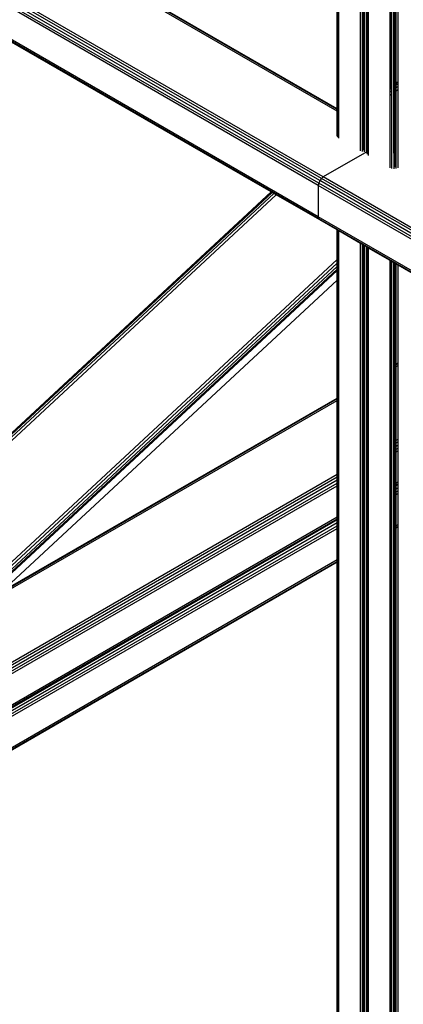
# Model space of a CAD drawing. Header units: millimetres. Extents: x 10 to 1250, y -62 to 528.
# Tile 525 of 656: x 598.496 to 598.937, y 508.25 to 509.381. Entities that reach past the tile are written whole.
import ezdxf

# ---------------------------------------------------------------- set-up
doc = ezdxf.new("R2010")
doc.units = ezdxf.units.MM
doc.header["$LTSCALE"] = 0.05

msp = doc.modelspace()

# ---------------------------------------------------------------- linework, layer by layer
at = {"color": 8}
for p, q in [((598.8876, 509.2304), (598.8876, 510.6615)), ((598.9273, 509.3076), (598.9273, 510.1339)), ((598.9283, 509.3084), (598.9283, 510.1357)), ((598.9285, 509.3086), (598.9285, 510.136)), ((598.9306, 509.3101), (598.9306, 510.1397)), ((598.9215, 509.3033), (598.9215, 510.1238)), ((598.9218, 509.3035), (598.9218, 510.1243)), ((598.923, 509.3044), (598.923, 510.1265)), ((598.9236, 509.3049), (598.9236, 510.1275)), ((598.926, 509.3067), (598.926, 510.1317)), ((598.9263, 509.3069), (598.9263, 510.1322)), ((598.8952, 509.2835), (598.8952, 510.0777)), ((598.8966, 509.2846), (598.8966, 510.0801)), ((598.8897, 509.2794), (598.8897, 510.0679)), ((598.8898, 509.2795), (598.8898, 510.0683)), ((598.8909, 509.2803), (598.8909, 510.0701)), ((598.8921, 509.2812), (598.8921, 510.0722)), ((598.8945, 509.283), (598.8945, 510.0765)), ((598.8947, 509.2832), (598.8948, 510.0769)), ((598.8627, 509.2777), (598.8627, 510.0206)), ((598.8608, 509.2788), (598.8608, 510.0174)), ((598.8613, 509.2785), (598.8613, 510.0182)), ((598.8391, 509.1906), (597.7334, 509.8289)), ((598.8395, 509.1934), (597.7339, 509.8317)), ((598.8407, 509.1962), (597.7351, 509.8345)), ((598.8426, 509.1987), (597.7369, 509.837)), ((598.8448, 509.2004), (597.7391, 509.8388)), ((598.8391, 509.1547), (597.7334, 509.7931)), ((598.8395, 509.1525), (597.7339, 509.7908)), ((598.8608, 509.276), (597.9908, 509.7783)), ((598.8608, 509.278), (597.993, 509.7791)), ((598.8608, 509.2788), (598.5439, 509.4617)), ((598.7848, 509.1833), (598.4842, 509.3569)), ((598.9273, 509.3076), (598.9283, 509.3084)), ((598.9283, 509.3084), (598.9285, 509.3086)), ((598.9283, 509.308), (598.9283, 509.3084)), ((598.9283, 509.308), (598.9285, 509.3082)), ((598.9285, 509.3086), (598.9306, 509.3101)), ((598.9285, 509.3082), (598.9306, 509.3097)), ((598.9285, 509.3082), (598.9285, 509.3086)), ((598.9285, 509.3063), (598.9285, 509.3082)), ((598.9306, 509.3097), (598.9306, 509.3101)), ((598.9306, 509.3079), (598.9306, 509.3097)), ((598.9215, 509.3029), (598.9236, 509.3045)), ((598.9215, 509.3033), (598.9218, 509.3035)), ((598.9215, 509.3029), (598.9215, 509.3033)), ((598.9215, 509.3011), (598.9215, 509.3029)), ((598.9215, 509.3011), (598.9236, 509.3027)), ((598.9215, 509.2981), (598.9215, 509.3011)), ((598.9215, 509.2981), (598.9236, 509.2996)), ((598.9215, 509.2943), (598.9215, 509.2981)), ((598.9218, 509.3035), (598.923, 509.3044)), ((598.923, 509.3044), (598.9236, 509.3049)), ((598.9236, 509.3045), (598.9236, 509.3049)), ((598.9236, 509.3027), (598.9236, 509.3045)), ((598.9236, 509.2996), (598.9236, 509.3027)), ((598.9236, 509.2959), (598.9236, 509.2996)), ((598.926, 509.3063), (598.9273, 509.3073)), ((598.926, 509.3067), (598.9263, 509.3069)), ((598.926, 509.3063), (598.926, 509.3067)), ((598.926, 509.3045), (598.926, 509.3063)), ((598.926, 509.3045), (598.9273, 509.3054)), ((598.926, 509.3015), (598.926, 509.3045)), ((598.926, 509.3015), (598.9273, 509.3024)), ((598.926, 509.2977), (598.926, 509.3015)), ((598.926, 509.2977), (598.9273, 509.2986)), ((598.926, 509.2276), (598.926, 509.2977)), ((598.9263, 509.3069), (598.9273, 509.3076)), ((598.9273, 509.3073), (598.9283, 509.308)), ((598.9273, 509.3073), (598.9273, 509.3076)), ((598.9273, 509.3054), (598.9273, 509.3073)), ((598.9273, 509.3054), (598.9283, 509.3062)), ((598.9273, 509.3024), (598.9273, 509.3054)), ((598.9273, 509.3024), (598.9283, 509.3031)), ((598.9273, 509.2986), (598.9273, 509.3024)), ((598.9273, 509.2986), (598.9283, 509.2994)), ((598.9273, 509.2269), (598.9273, 509.2986)), ((598.9283, 509.3062), (598.9283, 509.308)), ((598.9283, 509.3062), (598.9285, 509.3063)), ((598.9283, 509.3031), (598.9283, 509.3062)), ((598.9283, 509.3031), (598.9285, 509.3033)), ((598.9283, 509.2994), (598.9283, 509.3031)), ((598.9283, 509.2994), (598.9285, 509.2995)), ((598.9283, 509.2263), (598.9283, 509.2994)), ((598.9285, 509.3063), (598.9306, 509.3079)), ((598.9285, 509.3033), (598.9285, 509.3063)), ((598.9285, 509.3033), (598.9306, 509.3048)), ((598.9285, 509.2995), (598.9285, 509.3033)), ((598.9285, 509.2995), (598.9306, 509.3011)), ((598.9285, 509.2261), (598.9285, 509.2995)), ((598.9306, 509.3048), (598.9306, 509.3079)), ((598.9306, 509.3011), (598.9306, 509.3048)), ((598.9306, 509.225), (598.9306, 509.3011)), ((598.9215, 509.2943), (598.9236, 509.2959)), ((598.9215, 509.2302), (598.9215, 509.2943)), ((598.9236, 509.229), (598.9236, 509.2959)), ((598.8613, 509.2785), (598.8608, 509.2788)), ((598.8608, 509.278), (598.8608, 509.2788)), ((598.8613, 509.2778), (598.8608, 509.278)), ((598.8608, 509.276), (598.8608, 509.278)), ((598.8608, 509.2474), (598.8608, 509.276)), ((598.8613, 509.2758), (598.8608, 509.276)), ((598.8627, 509.2777), (598.8613, 509.2785)), ((598.8613, 509.2778), (598.8613, 509.2785)), ((598.8627, 509.277), (598.8613, 509.2778)), ((598.8613, 509.2758), (598.8613, 509.2778)), ((598.8627, 509.275), (598.8613, 509.2758)), ((598.8613, 509.2758), (598.8613, 509.246)), ((598.8627, 509.277), (598.8627, 509.2777)), ((598.8627, 509.275), (598.8627, 509.277)), ((598.8627, 509.2448), (598.8627, 509.275)), ((598.8897, 509.2794), (598.8898, 509.2795)), ((598.8897, 509.279), (598.8897, 509.2794)), ((598.8897, 509.279), (598.8898, 509.2791)), ((598.8897, 509.2771), (598.8897, 509.279)), ((598.8897, 509.2771), (598.8898, 509.2773)), ((598.8897, 509.2741), (598.8897, 509.2771)), ((598.8898, 509.2795), (598.8909, 509.2803)), ((598.8898, 509.2791), (598.8909, 509.2799)), ((598.8898, 509.2791), (598.8898, 509.2795)), ((598.8898, 509.2773), (598.8898, 509.2791)), ((598.8898, 509.2773), (598.8909, 509.278)), ((598.8898, 509.2742), (598.8898, 509.2773)), ((598.8898, 509.2742), (598.8909, 509.275)), ((598.8909, 509.2803), (598.8921, 509.2812)), ((598.8909, 509.2799), (598.8921, 509.2808)), ((598.8909, 509.2799), (598.8909, 509.2803)), ((598.8909, 509.278), (598.8909, 509.2799)), ((598.8909, 509.278), (598.8921, 509.279)), ((598.8909, 509.275), (598.8909, 509.278)), ((598.8909, 509.275), (598.8921, 509.2759)), ((598.8909, 509.2713), (598.8909, 509.275)), ((598.8921, 509.2808), (598.8921, 509.2812)), ((598.8921, 509.279), (598.8921, 509.2808)), ((598.8921, 509.2759), (598.8921, 509.279)), ((598.8921, 509.2722), (598.8921, 509.2759)), ((598.8945, 509.283), (598.8947, 509.2832)), ((598.8945, 509.2827), (598.8945, 509.283)), ((598.8945, 509.2827), (598.8947, 509.2828)), ((598.8945, 509.2808), (598.8945, 509.2827)), ((598.8945, 509.2808), (598.8947, 509.281)), ((598.8945, 509.2778), (598.8945, 509.2808)), ((598.8945, 509.2778), (598.8947, 509.2779)), ((598.8945, 509.274), (598.8945, 509.2778)), ((598.8947, 509.2832), (598.8952, 509.2835)), ((598.8947, 509.2828), (598.8952, 509.2832)), ((598.8947, 509.2828), (598.8947, 509.2832)), ((598.8947, 509.281), (598.8947, 509.2828)), ((598.8947, 509.281), (598.8952, 509.2813)), ((598.8947, 509.2779), (598.8947, 509.281)), ((598.8947, 509.2779), (598.8952, 509.2783)), ((598.8947, 509.2742), (598.8947, 509.2779)), ((598.8947, 509.2742), (598.8952, 509.2745)), ((598.8952, 509.2835), (598.8966, 509.2846)), ((598.8952, 509.2832), (598.8966, 509.2842)), ((598.8952, 509.2832), (598.8952, 509.2835)), ((598.8952, 509.2813), (598.8952, 509.2832)), ((598.8952, 509.2813), (598.8966, 509.2824)), ((598.8952, 509.2783), (598.8952, 509.2813)), ((598.8952, 509.2783), (598.8966, 509.2793)), ((598.8952, 509.2745), (598.8952, 509.2783)), ((598.8952, 509.2745), (598.8966, 509.2756)), ((598.8952, 509.2454), (598.8952, 509.2745)), ((598.8966, 509.2842), (598.8966, 509.2846)), ((598.8966, 509.2824), (598.8966, 509.2842)), ((598.8966, 509.2793), (598.8966, 509.2824)), ((598.8966, 509.2756), (598.8966, 509.2793)), ((598.8966, 509.2445), (598.8966, 509.2756)), ((598.8897, 509.2741), (598.8898, 509.2742)), ((598.8897, 509.2703), (598.8897, 509.2741)), ((598.8897, 509.2703), (598.8898, 509.2705)), ((598.8897, 509.2505), (598.8897, 509.2703)), ((598.8898, 509.2705), (598.8898, 509.2742)), ((598.8898, 509.2705), (598.8909, 509.2713)), ((598.8898, 509.2502), (598.8898, 509.2705)), ((598.8909, 509.2713), (598.8921, 509.2722)), ((598.8909, 509.2485), (598.8909, 509.2713)), ((598.8921, 509.2472), (598.8921, 509.2722)), ((598.8945, 509.274), (598.8947, 509.2742)), ((598.8945, 509.2457), (598.8945, 509.274)), ((598.8947, 509.2456), (598.8947, 509.2742)), ((598.8898, 509.2502), (598.8897, 509.2505)), ((598.8897, 509.2296), (598.8897, 509.2505)), ((598.8898, 509.2317), (598.8898, 509.2502)), ((598.8909, 509.2485), (598.8898, 509.2502)), ((598.8909, 509.2313), (598.8909, 509.2485)), ((598.8916, 509.2475), (598.8909, 509.2485)), ((598.8921, 509.2293), (598.8921, 509.2472)), ((598.8945, 509.2296), (598.8945, 509.2457)), ((598.8947, 509.2293), (598.8947, 509.2456)), ((598.8952, 509.2296), (598.8952, 509.2454)), ((598.8966, 509.2304), (598.8966, 509.2445)), ((598.8947, 509.2293), (598.8448, 509.2004)), ((598.8952, 509.2296), (598.8947, 509.2293)), ((598.8947, 509.2278), (598.8947, 509.2293)), ((598.8966, 509.2304), (598.8952, 509.2296)), ((598.8952, 509.2296), (598.8952, 509.2264)), ((598.8966, 509.2252), (598.8966, 509.2304)), ((598.9215, 509.2108), (598.9215, 509.2302)), ((598.9236, 509.21), (598.9236, 509.229)), ((598.926, 509.2276), (598.926, 509.2097)), ((598.9273, 509.2117), (598.9273, 509.2269)), ((598.9283, 509.2121), (598.9283, 509.2263)), ((598.9285, 509.21), (598.9285, 509.2261)), ((598.9306, 509.2108), (598.9306, 509.225)), ((598.8407, 509.1962), (598.8395, 509.1934)), ((598.8426, 509.1987), (598.8407, 509.1962)), ((599.9464, 508.5579), (598.8407, 509.1962)), ((598.8448, 509.2004), (598.8426, 509.1987)), ((599.9482, 508.5604), (598.8426, 509.1987)), ((599.9504, 508.5621), (598.8448, 509.2004)), ((598.8395, 509.1934), (598.8391, 509.1906)), ((598.8391, 509.1906), (598.8391, 509.1547)), ((599.9447, 508.5523), (598.8391, 509.1906)), ((599.9451, 508.555), (598.8395, 509.1934)), ((597.9814, 508.4281), (598.7906, 509.18)), ((597.9819, 508.4325), (598.788, 509.1815)), ((597.9831, 508.4367), (598.786, 509.1827)), ((598.0533, 508.5037), (598.7848, 509.1833)), ((598.0533, 508.5037), (598.7848, 509.1833)), ((598.7848, 509.1833), (598.7848, 509.1833)), ((598.786, 509.1827), (598.7848, 509.1833)), ((598.788, 509.1815), (598.786, 509.1827)), ((598.7906, 509.18), (598.788, 509.1815)), ((598.8407, 509.1511), (598.7906, 509.18)), ((598.8391, 509.1547), (598.8395, 509.1525)), ((599.9447, 508.5164), (598.8391, 509.1547)), ((598.8395, 509.1525), (598.8407, 509.1511)), ((599.9451, 508.5141), (598.8395, 509.1525)), ((598.8608, 509.1395), (598.8407, 509.1511)), ((598.8613, 509.1392), (598.8608, 509.1395)), ((598.8608, 509.1057), (598.8608, 509.1395)), ((598.8627, 509.1384), (598.8613, 509.1392)), ((598.8613, 509.1061), (598.8613, 509.1392)), ((598.8876, 509.124), (598.8627, 509.1384)), ((598.8627, 509.1074), (598.8627, 509.1384)), ((598.8876, 507.5964), (598.8876, 509.124)), ((598.8897, 509.1228), (598.8876, 509.124)), ((598.8898, 509.1227), (598.8897, 509.1228)), ((598.8897, 509.1213), (598.8897, 509.1228)), ((598.8897, 509.1213), (598.8898, 509.1215)), ((598.8897, 509.1197), (598.8897, 509.1213)), ((598.8897, 509.1197), (598.8898, 509.1199)), ((598.8897, 509.1088), (598.8897, 509.1197)), ((598.8907, 509.1222), (598.8898, 509.1227)), ((598.8898, 509.1215), (598.8898, 509.1227)), ((598.8898, 509.1215), (598.8907, 509.1222)), ((598.8898, 509.1199), (598.8898, 509.1215)), ((598.8898, 509.1199), (598.8909, 509.1208)), ((598.8898, 509.109), (598.8898, 509.1199)), ((598.8909, 509.1221), (598.8907, 509.1222)), ((598.8917, 509.1216), (598.8909, 509.1221)), ((598.8909, 509.1208), (598.8909, 509.1221)), ((598.8909, 509.1208), (598.8917, 509.1216)), ((598.8909, 509.1099), (598.8909, 509.1208)), ((598.8921, 509.1214), (598.8917, 509.1216)), ((598.8945, 509.12), (598.8921, 509.1214)), ((598.8921, 509.1111), (598.8921, 509.1214)), ((598.8947, 509.1199), (598.8945, 509.12)), ((598.8945, 509.1133), (598.8945, 509.12)), ((598.8952, 509.1196), (598.8947, 509.1199)), ((598.8947, 509.1135), (598.8947, 509.1199)), ((598.8966, 509.1188), (598.8952, 509.1196)), ((598.8952, 509.114), (598.8952, 509.1196)), ((598.8966, 509.1153), (598.8966, 509.1188)), ((598.9215, 509.1044), (598.8966, 509.1188)), ((597.9814, 508.2886), (598.8608, 509.1057)), ((598.8608, 509.1057), (598.8613, 509.1061)), ((598.8608, 509.1014), (598.8608, 509.1057)), ((598.8613, 509.1061), (598.8627, 509.1074)), ((598.8613, 509.1019), (598.8613, 509.1061)), ((598.8627, 509.1031), (598.8627, 509.1074)), ((598.8897, 509.1088), (598.8898, 509.109)), ((598.8897, 508.9632), (598.8897, 509.1088)), ((598.8898, 509.109), (598.8909, 509.1099)), ((598.8898, 508.9633), (598.8898, 509.109)), ((598.8909, 509.1099), (598.8921, 509.1111)), ((598.8909, 508.9639), (598.8909, 509.1099)), ((598.8921, 508.9646), (598.8921, 509.1111)), ((598.8945, 509.1133), (598.8947, 509.1135)), ((598.8945, 508.966), (598.8945, 509.1133)), ((598.8947, 509.1135), (598.8952, 509.114)), ((598.8947, 508.9661), (598.8947, 509.1135)), ((598.8952, 509.114), (598.8966, 509.1153)), ((598.8952, 508.9664), (598.8952, 509.114)), ((598.8966, 508.9672), (598.8966, 509.1153)), ((597.9819, 508.2847), (598.8608, 509.1014)), ((597.9831, 508.2819), (598.8608, 509.0975)), ((597.9849, 508.2807), (598.8608, 509.0945)), ((598.8608, 509.1014), (598.8613, 509.1019)), ((598.8608, 509.0975), (598.8608, 509.1014)), ((598.8608, 509.0975), (598.8613, 509.0979)), ((598.8608, 509.0945), (598.8608, 509.0975)), ((598.8608, 509.0945), (598.8613, 509.0949)), ((598.8608, 509.0929), (598.8608, 509.0945)), ((598.8608, 509.0929), (598.8613, 509.0933)), ((598.8613, 509.1019), (598.8627, 509.1031)), ((598.8613, 509.0979), (598.8613, 509.1019)), ((598.8613, 509.0979), (598.8627, 509.0992)), ((598.8613, 509.0949), (598.8613, 509.0979)), ((598.8613, 509.0949), (598.8627, 509.0962)), ((598.8613, 509.0933), (598.8613, 509.0949)), ((598.8613, 509.0933), (598.8627, 509.0946)), ((598.8613, 509.0824), (598.8613, 509.0933)), ((598.8627, 509.0992), (598.8627, 509.1031)), ((598.8627, 509.0962), (598.8627, 509.0992)), ((598.8627, 509.0946), (598.8627, 509.0962)), ((598.8627, 509.0837), (598.8627, 509.0946)), ((598.9215, 508.9816), (598.9215, 509.1044)), ((598.9218, 509.1043), (598.9215, 509.1044)), ((598.923, 509.1035), (598.9218, 509.1043)), ((598.9218, 508.9817), (598.9218, 509.1043)), ((598.9236, 509.1032), (598.923, 509.1035)), ((598.923, 508.9824), (598.923, 509.1035)), ((598.9236, 508.9827), (598.9236, 509.1032)), ((598.926, 509.1018), (598.9236, 509.1032)), ((598.926, 508.9842), (598.926, 509.1018)), ((598.9263, 509.1016), (598.926, 509.1018)), ((598.9273, 509.1011), (598.9263, 509.1016)), ((598.9263, 508.9843), (598.9263, 509.1016)), ((598.9283, 509.1005), (598.9273, 509.1011)), ((598.9273, 508.9849), (598.9273, 509.1011)), ((598.9285, 509.1004), (598.9283, 509.1005)), ((598.9283, 508.9855), (598.9283, 509.1005)), ((598.9306, 509.0992), (598.9285, 509.1004)), ((598.9285, 508.9856), (598.9285, 509.1004)), ((598.9306, 508.9868), (598.9306, 509.0992)), ((598.9852, 509.0677), (598.9306, 509.0992)), ((597.9871, 508.2811), (598.8608, 509.0929)), ((598.8608, 509.082), (598.8608, 509.0929)), ((598.8608, 509.082), (598.8613, 509.0824)), ((598.8613, 509.0824), (598.8627, 509.0837)), ((598.8613, 508.9468), (598.8613, 509.0824)), ((598.8627, 508.9476), (598.8627, 509.0837)), ((598.4757, 508.7242), (598.8608, 509.082)), ((598.8608, 508.9465), (598.8608, 509.082)), ((598.9215, 508.9816), (598.9218, 508.9817)), ((598.9215, 508.9808), (598.9215, 508.9816)), ((598.9215, 508.9808), (598.9218, 508.981)), ((598.9215, 508.9788), (598.9215, 508.9808)), ((598.9218, 508.9817), (598.923, 508.9824)), ((598.9218, 508.981), (598.923, 508.9817)), ((598.9218, 508.981), (598.9218, 508.9817)), ((598.9218, 508.979), (598.9218, 508.981)), ((598.923, 508.9824), (598.9236, 508.9827)), ((598.923, 508.9817), (598.923, 508.9824)), ((598.923, 508.9817), (598.9236, 508.982)), ((598.923, 508.9797), (598.923, 508.9817)), ((598.9236, 508.982), (598.9236, 508.9827)), ((598.9236, 508.98), (598.9236, 508.982)), ((598.926, 508.9842), (598.9263, 508.9843)), ((598.926, 508.9834), (598.926, 508.9842)), ((598.926, 508.9834), (598.9263, 508.9836)), ((598.926, 508.9814), (598.926, 508.9834)), ((598.926, 508.9814), (598.9263, 508.9816)), ((598.926, 508.8966), (598.926, 508.9814)), ((598.9263, 508.9843), (598.9273, 508.9849)), ((598.9263, 508.9836), (598.9263, 508.9843)), ((598.9263, 508.9836), (598.9273, 508.9841)), ((598.9263, 508.9816), (598.9263, 508.9836)), ((598.9263, 508.9816), (598.9273, 508.9821)), ((598.9263, 508.8967), (598.9263, 508.9816)), ((598.9273, 508.9849), (598.9283, 508.9855)), ((598.9273, 508.9841), (598.9273, 508.9849)), ((598.9273, 508.9841), (598.9283, 508.9847)), ((598.9273, 508.9821), (598.9273, 508.9841)), ((598.9273, 508.9821), (598.9283, 508.9827)), ((598.9273, 508.8973), (598.9273, 508.9821)), ((598.9283, 508.9855), (598.9285, 508.9856)), ((598.9283, 508.9847), (598.9283, 508.9855)), ((598.9283, 508.9847), (598.9285, 508.9849)), ((598.9283, 508.9827), (598.9283, 508.9847)), ((598.9283, 508.9827), (598.9285, 508.9828)), ((598.9283, 508.8979), (598.9283, 508.9827)), ((598.9285, 508.9856), (598.9306, 508.9868)), ((598.9285, 508.9849), (598.9306, 508.9861)), ((598.9285, 508.9849), (598.9285, 508.9856)), ((598.9285, 508.9828), (598.9285, 508.9849)), ((598.9285, 508.9828), (598.9306, 508.984)), ((598.9285, 508.898), (598.9285, 508.9828)), ((598.9306, 508.9861), (598.9306, 508.9868)), ((598.9306, 508.984), (598.9306, 508.9861)), ((598.9306, 508.8992), (598.9306, 508.984)), ((598.9215, 508.9788), (598.9218, 508.979)), ((598.9215, 508.894), (598.9215, 508.9788)), ((598.9218, 508.979), (598.923, 508.9797)), ((598.9218, 508.8941), (598.9218, 508.979)), ((598.923, 508.9797), (598.9236, 508.98)), ((598.923, 508.8948), (598.923, 508.9797)), ((598.9236, 508.8952), (598.9236, 508.98)), ((598.8897, 508.9632), (598.8898, 508.9633)), ((598.8897, 508.9624), (598.8897, 508.9632)), ((598.8897, 508.9624), (598.8898, 508.9625)), ((598.8897, 508.9604), (598.8897, 508.9624)), ((598.8897, 508.9604), (598.8898, 508.9605)), ((598.8897, 508.8756), (598.8897, 508.9604)), ((598.8898, 508.9633), (598.8909, 508.9639)), ((598.8898, 508.9625), (598.8898, 508.9633)), ((598.8898, 508.9625), (598.8909, 508.9631)), ((598.8898, 508.9605), (598.8898, 508.9625)), ((598.8898, 508.9605), (598.8909, 508.9611)), ((598.8898, 508.8757), (598.8898, 508.9605)), ((598.8909, 508.9639), (598.8921, 508.9646)), ((598.8909, 508.9631), (598.8909, 508.9639)), ((598.8909, 508.9631), (598.8921, 508.9638)), ((598.8909, 508.9611), (598.8909, 508.9631)), ((598.8909, 508.9611), (598.8921, 508.9618)), ((598.8909, 508.8763), (598.8909, 508.9611)), ((598.8921, 508.9638), (598.8921, 508.9646)), ((598.8921, 508.9618), (598.8921, 508.9638)), ((598.8921, 508.877), (598.8921, 508.9618)), ((598.8945, 508.966), (598.8947, 508.9661)), ((598.8945, 508.9653), (598.8945, 508.966)), ((598.8945, 508.9653), (598.8947, 508.9654)), ((598.8945, 508.9633), (598.8945, 508.9653)), ((598.8945, 508.9633), (598.8947, 508.9634)), ((598.8945, 508.8784), (598.8945, 508.9633)), ((598.8947, 508.9661), (598.8952, 508.9664)), ((598.8947, 508.9654), (598.8947, 508.9661)), ((598.8947, 508.9654), (598.8952, 508.9657)), ((598.8947, 508.9634), (598.8947, 508.9654)), ((598.8947, 508.9634), (598.8952, 508.9636)), ((598.8947, 508.8785), (598.8947, 508.9634)), ((598.8952, 508.9664), (598.8966, 508.9672)), ((598.8952, 508.9657), (598.8966, 508.9665)), ((598.8952, 508.9657), (598.8952, 508.9664)), ((598.8952, 508.9636), (598.8952, 508.9657)), ((598.8952, 508.9636), (598.8966, 508.9644)), ((598.8952, 508.8788), (598.8952, 508.9636)), ((598.8966, 508.9665), (598.8966, 508.9672)), ((598.8966, 508.9644), (598.8966, 508.9665)), ((598.8966, 508.8796), (598.8966, 508.9644)), ((598.4757, 508.7242), (598.8608, 508.9465)), ((598.8608, 508.9465), (598.8613, 508.9468)), ((598.8608, 508.9458), (598.8608, 508.9465)), ((598.8613, 508.9468), (598.8627, 508.9476)), ((598.8613, 508.9461), (598.8627, 508.9469)), ((598.8613, 508.9461), (598.8613, 508.9468)), ((598.8627, 508.9469), (598.8627, 508.9476)), ((598.8627, 508.9448), (598.8627, 508.9469)), ((598.468, 508.717), (598.8608, 508.9438)), ((598.4737, 508.7223), (598.8608, 508.9458)), ((598.8608, 508.9458), (598.8613, 508.9461)), ((598.8608, 508.9438), (598.8608, 508.9458)), ((598.8608, 508.9438), (598.8613, 508.944)), ((598.8608, 508.8589), (598.8608, 508.9438)), ((598.8613, 508.944), (598.8613, 508.9461)), ((598.8613, 508.944), (598.8627, 508.9448)), ((598.8613, 508.8592), (598.8613, 508.944)), ((598.8627, 508.86), (598.8627, 508.9448)), ((598.9215, 508.894), (598.9218, 508.8941)), ((598.9215, 508.891), (598.9215, 508.894)), ((598.9215, 508.891), (598.9218, 508.8911)), ((598.9215, 508.8874), (598.9215, 508.891)), ((598.9218, 508.8941), (598.923, 508.8948)), ((598.9218, 508.8911), (598.9218, 508.8941)), ((598.9218, 508.8911), (598.923, 508.8918)), ((598.9218, 508.8876), (598.9218, 508.8911)), ((598.923, 508.8948), (598.9236, 508.8952)), ((598.923, 508.8918), (598.923, 508.8948)), ((598.923, 508.8918), (598.9236, 508.8922)), ((598.923, 508.8883), (598.923, 508.8918)), ((598.9236, 508.8922), (598.9236, 508.8952)), ((598.9236, 508.8886), (598.9236, 508.8922)), ((598.926, 508.8966), (598.9263, 508.8967)), ((598.926, 508.8936), (598.926, 508.8966)), ((598.926, 508.8936), (598.9263, 508.8937)), ((598.926, 508.89), (598.926, 508.8936)), ((598.926, 508.89), (598.9263, 508.8902)), ((598.926, 508.8865), (598.926, 508.89)), ((598.9263, 508.8967), (598.9273, 508.8973)), ((598.9263, 508.8937), (598.9263, 508.8967)), ((598.9263, 508.8937), (598.9273, 508.8943)), ((598.9263, 508.8902), (598.9263, 508.8937)), ((598.9263, 508.8902), (598.9273, 508.8907)), ((598.9263, 508.8866), (598.9263, 508.8902)), ((598.9273, 508.8973), (598.9283, 508.8979)), ((598.9273, 508.8943), (598.9273, 508.8973)), ((598.9273, 508.8943), (598.9283, 508.8949)), ((598.9273, 508.8907), (598.9273, 508.8943)), ((598.9273, 508.8907), (598.9283, 508.8913)), ((598.9273, 508.8872), (598.9273, 508.8907)), ((598.9283, 508.8979), (598.9285, 508.898)), ((598.9283, 508.8949), (598.9283, 508.8979)), ((598.9283, 508.8949), (598.9285, 508.895)), ((598.9283, 508.8913), (598.9283, 508.8949)), ((598.9283, 508.8913), (598.9285, 508.8914)), ((598.9283, 508.8878), (598.9283, 508.8913)), ((598.9285, 508.898), (598.9306, 508.8992)), ((598.9285, 508.895), (598.9285, 508.898)), ((598.9285, 508.895), (598.9306, 508.8962)), ((598.9285, 508.8914), (598.9285, 508.895)), ((598.9285, 508.8914), (598.9306, 508.8926)), ((598.9285, 508.8879), (598.9285, 508.8914)), ((598.9306, 508.8962), (598.9306, 508.8992)), ((598.9306, 508.8926), (598.9306, 508.8962)), ((598.9306, 508.8891), (598.9306, 508.8926)), ((598.8945, 508.8784), (598.8947, 508.8785)), ((598.8947, 508.8785), (598.8952, 508.8788)), ((598.8947, 508.8755), (598.8947, 508.8785)), ((598.8952, 508.8788), (598.8966, 508.8796)), ((598.8952, 508.8758), (598.8952, 508.8788)), ((598.8966, 508.8766), (598.8966, 508.8796)), ((598.9215, 508.8874), (598.9218, 508.8876)), ((598.9215, 508.8839), (598.9215, 508.8874)), ((598.9215, 508.8839), (598.9218, 508.884)), ((598.9215, 508.8808), (598.9215, 508.8839)), ((598.9215, 508.8808), (598.9218, 508.881)), ((598.9215, 508.845), (598.9215, 508.8808)), ((598.9218, 508.8876), (598.923, 508.8883)), ((598.9218, 508.884), (598.9218, 508.8876)), ((598.9218, 508.884), (598.923, 508.8847)), ((598.9218, 508.881), (598.9218, 508.884)), ((598.9218, 508.881), (598.923, 508.8817)), ((598.9218, 508.8451), (598.9218, 508.881)), ((598.923, 508.8883), (598.9236, 508.8886)), ((598.923, 508.8847), (598.923, 508.8883)), ((598.923, 508.8847), (598.9236, 508.8851)), ((598.923, 508.8817), (598.923, 508.8847)), ((598.923, 508.8817), (598.9236, 508.882)), ((598.923, 508.8459), (598.923, 508.8817)), ((598.9236, 508.8851), (598.9236, 508.8886)), ((598.9236, 508.882), (598.9236, 508.8851)), ((598.9236, 508.8462), (598.9236, 508.882)), ((598.926, 508.8865), (598.9263, 508.8866)), ((598.926, 508.8835), (598.926, 508.8865)), ((598.926, 508.8835), (598.9263, 508.8836)), ((598.926, 508.8476), (598.926, 508.8835)), ((598.9263, 508.8866), (598.9273, 508.8872)), ((598.9263, 508.8836), (598.9263, 508.8866)), ((598.9263, 508.8836), (598.9273, 508.8842)), ((598.9263, 508.8478), (598.9263, 508.8836)), ((598.9273, 508.8872), (598.9283, 508.8878)), ((598.9273, 508.8842), (598.9273, 508.8872)), ((598.9273, 508.8842), (598.9283, 508.8848)), ((598.9273, 508.8483), (598.9273, 508.8842)), ((598.9283, 508.8878), (598.9285, 508.8879)), ((598.9283, 508.8848), (598.9283, 508.8878)), ((598.9283, 508.8848), (598.9285, 508.8849)), ((598.9283, 508.8489), (598.9283, 508.8848)), ((598.9285, 508.8879), (598.9306, 508.8891)), ((598.9285, 508.8849), (598.9285, 508.8879)), ((598.9285, 508.8849), (598.9306, 508.8861)), ((598.9285, 508.849), (598.9285, 508.8849)), ((598.9306, 508.8861), (598.9306, 508.8891)), ((598.9306, 508.8502), (598.9306, 508.8861)), ((598.8897, 508.8756), (598.8898, 508.8757)), ((598.8897, 508.8726), (598.8897, 508.8756)), ((598.8897, 508.8726), (598.8898, 508.8727)), ((598.8897, 508.869), (598.8897, 508.8726)), ((598.8897, 508.869), (598.8898, 508.8691)), ((598.8897, 508.8655), (598.8897, 508.869)), ((598.8898, 508.8757), (598.8909, 508.8763)), ((598.8898, 508.8727), (598.8898, 508.8757)), ((598.8898, 508.8727), (598.8909, 508.8733)), ((598.8898, 508.8691), (598.8898, 508.8727)), ((598.8898, 508.8691), (598.8909, 508.8697)), ((598.8898, 508.8656), (598.8898, 508.8691)), ((598.8909, 508.8763), (598.8921, 508.877)), ((598.8909, 508.8733), (598.8909, 508.8763)), ((598.8909, 508.8733), (598.8921, 508.874)), ((598.8909, 508.8697), (598.8909, 508.8733)), ((598.8909, 508.8697), (598.8921, 508.8704)), ((598.8909, 508.8662), (598.8909, 508.8697)), ((598.8921, 508.874), (598.8921, 508.877)), ((598.8921, 508.8704), (598.8921, 508.874)), ((598.8921, 508.8669), (598.8921, 508.8704)), ((598.8945, 508.8754), (598.8945, 508.8784)), ((598.8945, 508.8754), (598.8947, 508.8755)), ((598.8945, 508.8718), (598.8945, 508.8754)), ((598.8945, 508.8718), (598.8947, 508.872)), ((598.8945, 508.8683), (598.8945, 508.8718)), ((598.8945, 508.8683), (598.8947, 508.8684)), ((598.8945, 508.8653), (598.8945, 508.8683)), ((598.8947, 508.8755), (598.8952, 508.8758)), ((598.8947, 508.872), (598.8947, 508.8755)), ((598.8947, 508.872), (598.8952, 508.8722)), ((598.8947, 508.8684), (598.8947, 508.872)), ((598.8947, 508.8684), (598.8952, 508.8687)), ((598.8947, 508.8654), (598.8947, 508.8684)), ((598.8952, 508.8758), (598.8966, 508.8766)), ((598.8952, 508.8722), (598.8952, 508.8758)), ((598.8952, 508.8722), (598.8966, 508.873)), ((598.8952, 508.8687), (598.8952, 508.8722)), ((598.8952, 508.8687), (598.8966, 508.8695)), ((598.8952, 508.8657), (598.8952, 508.8687)), ((598.8966, 508.873), (598.8966, 508.8766)), ((598.8966, 508.8695), (598.8966, 508.873)), ((598.8966, 508.8665), (598.8966, 508.8695)), ((598.2182, 508.4849), (598.8608, 508.8559)), ((598.2268, 508.4929), (598.8608, 508.8589)), ((598.8608, 508.8589), (598.8613, 508.8592)), ((598.8608, 508.8559), (598.8608, 508.8589)), ((598.8608, 508.8559), (598.8613, 508.8562)), ((598.8608, 508.8524), (598.8608, 508.8559)), ((598.8613, 508.8592), (598.8627, 508.86)), ((598.8613, 508.8562), (598.8613, 508.8592)), ((598.8613, 508.8562), (598.8627, 508.857)), ((598.8613, 508.8526), (598.8613, 508.8562)), ((598.8627, 508.857), (598.8627, 508.86)), ((598.8627, 508.8534), (598.8627, 508.857)), ((598.8897, 508.8655), (598.8898, 508.8656)), ((598.8897, 508.8624), (598.8897, 508.8655)), ((598.8897, 508.8624), (598.8898, 508.8626)), ((598.8897, 508.8266), (598.8897, 508.8624)), ((598.8898, 508.8656), (598.8909, 508.8662)), ((598.8898, 508.8626), (598.8898, 508.8656)), ((598.8898, 508.8626), (598.8909, 508.8632)), ((598.8898, 508.8267), (598.8898, 508.8626)), ((598.8909, 508.8662), (598.8921, 508.8669)), ((598.8909, 508.8632), (598.8909, 508.8662)), ((598.8909, 508.8632), (598.8921, 508.8639)), ((598.8909, 508.8273), (598.8909, 508.8632)), ((598.8921, 508.8639), (598.8921, 508.8669)), ((598.8921, 508.828), (598.8921, 508.8639)), ((598.8945, 508.8653), (598.8947, 508.8654)), ((598.8945, 508.8294), (598.8945, 508.8653)), ((598.8947, 508.8654), (598.8952, 508.8657)), ((598.8947, 508.8295), (598.8947, 508.8654)), ((598.8952, 508.8657), (598.8966, 508.8665)), ((598.8952, 508.8298), (598.8952, 508.8657)), ((598.8966, 508.8306), (598.8966, 508.8665)), ((598.1895, 508.4582), (598.8608, 508.8458)), ((598.198, 508.4661), (598.8608, 508.8488)), ((598.2081, 508.4755), (598.8608, 508.8524)), ((598.8608, 508.8524), (598.8613, 508.8526)), ((598.8608, 508.8488), (598.8608, 508.8524)), ((598.8608, 508.8488), (598.8613, 508.8491)), ((598.8608, 508.8458), (598.8608, 508.8488)), ((598.8608, 508.8458), (598.8613, 508.8461)), ((598.8608, 508.8099), (598.8608, 508.8458)), ((598.8613, 508.8526), (598.8627, 508.8534)), ((598.8613, 508.8491), (598.8613, 508.8526)), ((598.8613, 508.8491), (598.8627, 508.8499)), ((598.8613, 508.8461), (598.8613, 508.8491)), ((598.8613, 508.8461), (598.8627, 508.8469)), ((598.8613, 508.8102), (598.8613, 508.8461)), ((598.8627, 508.8499), (598.8627, 508.8534)), ((598.8627, 508.8469), (598.8627, 508.8499)), ((598.8627, 508.811), (598.8627, 508.8469)), ((598.9215, 508.845), (598.9218, 508.8451)), ((598.9215, 508.843), (598.9215, 508.845)), ((598.9218, 508.8451), (598.923, 508.8459)), ((598.9218, 508.8431), (598.9218, 508.8451)), ((598.923, 508.8459), (598.9236, 508.8462)), ((598.923, 508.8438), (598.923, 508.8459)), ((598.9236, 508.8442), (598.9236, 508.8462)), ((598.926, 508.8476), (598.9263, 508.8478)), ((598.926, 508.8456), (598.926, 508.8476)), ((598.926, 508.8456), (598.9263, 508.8457)), ((598.926, 508.8449), (598.926, 508.8456)), ((598.926, 508.8449), (598.9263, 508.845)), ((598.926, 508.8446), (598.926, 508.8449)), ((598.926, 508.8446), (598.9263, 508.8447)), ((598.926, 508.841), (598.926, 508.8446)), ((598.9263, 508.8478), (598.9273, 508.8483)), ((598.9263, 508.8457), (598.9263, 508.8478)), ((598.9263, 508.8457), (598.9273, 508.8463)), ((598.9263, 508.845), (598.9263, 508.8457)), ((598.9263, 508.845), (598.9273, 508.8456)), ((598.9263, 508.8447), (598.9273, 508.8453)), ((598.9263, 508.8447), (598.9263, 508.845)), ((598.9263, 508.8412), (598.9263, 508.8447)), ((598.9273, 508.8483), (598.9283, 508.8489)), ((598.9273, 508.8463), (598.9273, 508.8483)), ((598.9273, 508.8463), (598.9283, 508.8469)), ((598.9273, 508.8456), (598.9273, 508.8463)), ((598.9273, 508.8456), (598.9283, 508.8462)), ((598.9273, 508.8453), (598.9283, 508.8459)), ((598.9273, 508.8453), (598.9273, 508.8456)), ((598.9273, 508.8417), (598.9273, 508.8453)), ((598.9283, 508.8489), (598.9285, 508.849)), ((598.9283, 508.8469), (598.9283, 508.8489)), ((598.9283, 508.8469), (598.9285, 508.847)), ((598.9283, 508.8462), (598.9283, 508.8469)), ((598.9283, 508.8462), (598.9285, 508.8463)), ((598.9283, 508.8459), (598.9283, 508.8462)), ((598.9283, 508.8459), (598.9285, 508.846)), ((598.9283, 508.8423), (598.9283, 508.8459)), ((598.9285, 508.849), (598.9306, 508.8502)), ((598.9285, 508.847), (598.9285, 508.849)), ((598.9285, 508.847), (598.9306, 508.8482)), ((598.9285, 508.8463), (598.9306, 508.8475)), ((598.9285, 508.846), (598.9306, 508.8472)), ((598.9285, 508.8463), (598.9285, 508.847)), ((598.9285, 508.846), (598.9285, 508.8463)), ((598.9285, 508.8424), (598.9285, 508.846)), ((598.9306, 508.8482), (598.9306, 508.8502)), ((598.9306, 508.8475), (598.9306, 508.8482)), ((598.9306, 508.8472), (598.9306, 508.8475)), ((598.9306, 508.8436), (598.9306, 508.8472)), ((598.9215, 508.843), (598.9218, 508.8431)), ((598.9215, 508.8423), (598.9215, 508.843)), ((598.9215, 508.8423), (598.9218, 508.8424)), ((598.9215, 508.842), (598.9215, 508.8423)), ((598.9215, 508.842), (598.9218, 508.8421)), ((598.9215, 508.8384), (598.9215, 508.842)), ((598.9215, 508.8384), (598.9218, 508.8386)), ((598.9215, 508.8349), (598.9215, 508.8384)), ((598.9215, 508.8349), (598.9218, 508.835)), ((598.9215, 508.8319), (598.9215, 508.8349)), ((598.9218, 508.8431), (598.923, 508.8438)), ((598.9218, 508.8424), (598.923, 508.8431)), ((598.9218, 508.8424), (598.9218, 508.8431)), ((598.9218, 508.8421), (598.923, 508.8428)), ((598.9218, 508.8421), (598.9218, 508.8424)), ((598.9218, 508.8386), (598.9218, 508.8421)), ((598.9218, 508.8386), (598.923, 508.8393)), ((598.9218, 508.835), (598.9218, 508.8386)), ((598.9218, 508.835), (598.923, 508.8357)), ((598.9218, 508.832), (598.9218, 508.835)), ((598.923, 508.8438), (598.9236, 508.8442)), ((598.923, 508.8431), (598.923, 508.8438)), ((598.923, 508.8431), (598.9236, 508.8435)), ((598.923, 508.8428), (598.9236, 508.8432)), ((598.923, 508.8428), (598.923, 508.8431)), ((598.923, 508.8393), (598.923, 508.8428)), ((598.923, 508.8393), (598.9236, 508.8396)), ((598.923, 508.8357), (598.923, 508.8393)), ((598.923, 508.8357), (598.9236, 508.8361)), ((598.923, 508.8327), (598.923, 508.8357)), ((598.9236, 508.8435), (598.9236, 508.8442)), ((598.9236, 508.8432), (598.9236, 508.8435)), ((598.9236, 508.8396), (598.9236, 508.8432)), ((598.9236, 508.8361), (598.9236, 508.8396)), ((598.9236, 508.8331), (598.9236, 508.8361)), ((598.926, 508.841), (598.9263, 508.8412)), ((598.926, 508.8375), (598.926, 508.841)), ((598.926, 508.8375), (598.9263, 508.8376)), ((598.926, 508.8345), (598.926, 508.8375)), ((598.926, 508.8345), (598.9263, 508.8346)), ((598.926, 508.7986), (598.926, 508.8345)), ((598.9263, 508.8412), (598.9273, 508.8417)), ((598.9263, 508.8376), (598.9263, 508.8412)), ((598.9263, 508.8376), (598.9273, 508.8382)), ((598.9263, 508.8346), (598.9263, 508.8376)), ((598.9263, 508.8346), (598.9273, 508.8352)), ((598.9263, 508.7988), (598.9263, 508.8346)), ((598.9273, 508.8417), (598.9283, 508.8423)), ((598.9273, 508.8382), (598.9273, 508.8417)), ((598.9273, 508.8382), (598.9283, 508.8388)), ((598.9273, 508.8352), (598.9273, 508.8382)), ((598.9273, 508.8352), (598.9283, 508.8358)), ((598.9273, 508.7993), (598.9273, 508.8352)), ((598.9283, 508.8423), (598.9285, 508.8424)), ((598.9283, 508.8388), (598.9283, 508.8423)), ((598.9283, 508.8388), (598.9285, 508.8389)), ((598.9283, 508.8358), (598.9283, 508.8388)), ((598.9283, 508.8358), (598.9285, 508.8359)), ((598.9283, 508.7999), (598.9283, 508.8358)), ((598.9285, 508.8424), (598.9306, 508.8436)), ((598.9285, 508.8389), (598.9285, 508.8424)), ((598.9285, 508.8389), (598.9306, 508.8401)), ((598.9285, 508.8359), (598.9285, 508.8389)), ((598.9285, 508.8359), (598.9306, 508.8371)), ((598.9285, 508.8), (598.9285, 508.8359)), ((598.9306, 508.8401), (598.9306, 508.8436)), ((598.9306, 508.8371), (598.9306, 508.8401)), ((598.9306, 508.8012), (598.9306, 508.8371)), ((598.8897, 508.8266), (598.8898, 508.8267)), ((598.8897, 508.8246), (598.8897, 508.8266)), ((598.8897, 508.8246), (598.8898, 508.8247)), ((598.8897, 508.8239), (598.8897, 508.8246)), ((598.8897, 508.8239), (598.8898, 508.824)), ((598.8897, 508.8236), (598.8897, 508.8239)), ((598.8897, 508.8236), (598.8898, 508.8237)), ((598.8897, 508.82), (598.8897, 508.8236)), ((598.8898, 508.8267), (598.8909, 508.8273)), ((598.8898, 508.8247), (598.8898, 508.8267)), ((598.8898, 508.8247), (598.8909, 508.8253)), ((598.8898, 508.824), (598.8898, 508.8247)), ((598.8898, 508.824), (598.8909, 508.8246)), ((598.8898, 508.8237), (598.8909, 508.8243)), ((598.8898, 508.8237), (598.8898, 508.824)), ((598.8898, 508.8201), (598.8898, 508.8237)), ((598.8909, 508.8273), (598.8921, 508.828)), ((598.8909, 508.8253), (598.8909, 508.8273)), ((598.8909, 508.8253), (598.8921, 508.826)), ((598.8909, 508.8246), (598.8921, 508.8253)), ((598.8909, 508.8246), (598.8909, 508.8253)), ((598.8909, 508.8243), (598.8921, 508.825)), ((598.8909, 508.8243), (598.8909, 508.8246)), ((598.8909, 508.8207), (598.8909, 508.8243)), ((598.8921, 508.826), (598.8921, 508.828)), ((598.8921, 508.8253), (598.8921, 508.826)), ((598.8921, 508.825), (598.8921, 508.8253)), ((598.8921, 508.8214), (598.8921, 508.825)), ((598.8945, 508.8294), (598.8947, 508.8295)), ((598.8945, 508.8274), (598.8945, 508.8294)), ((598.8945, 508.8274), (598.8947, 508.8275)), ((598.8945, 508.8267), (598.8945, 508.8274)), ((598.8945, 508.8267), (598.8947, 508.8268)), ((598.8945, 508.8264), (598.8945, 508.8267)), ((598.8945, 508.8264), (598.8947, 508.8265)), ((598.8945, 508.8228), (598.8945, 508.8264)), ((598.8945, 508.8228), (598.8947, 508.823)), ((598.8945, 508.8193), (598.8945, 508.8228)), ((598.8947, 508.8295), (598.8952, 508.8298)), ((598.8947, 508.8275), (598.8947, 508.8295)), ((598.8947, 508.8275), (598.8952, 508.8278)), ((598.8947, 508.8268), (598.8947, 508.8275)), ((598.8947, 508.8268), (598.8952, 508.8271)), ((598.8947, 508.8265), (598.8952, 508.8268)), ((598.8947, 508.8265), (598.8947, 508.8268)), ((598.8947, 508.823), (598.8947, 508.8265)), ((598.8947, 508.823), (598.8952, 508.8232)), ((598.8947, 508.8194), (598.8947, 508.823)), ((598.8952, 508.8298), (598.8966, 508.8306)), ((598.8952, 508.8278), (598.8952, 508.8298)), ((598.8952, 508.8278), (598.8966, 508.8286)), ((598.8952, 508.8271), (598.8966, 508.8279)), ((598.8952, 508.8271), (598.8952, 508.8278)), ((598.8952, 508.8268), (598.8966, 508.8276)), ((598.8952, 508.8268), (598.8952, 508.8271)), ((598.8952, 508.8232), (598.8952, 508.8268)), ((598.8952, 508.8232), (598.8966, 508.824)), ((598.8952, 508.8197), (598.8952, 508.8232)), ((598.8966, 508.8286), (598.8966, 508.8306)), ((598.8966, 508.8279), (598.8966, 508.8286)), ((598.8966, 508.8276), (598.8966, 508.8279)), ((598.8966, 508.824), (598.8966, 508.8276)), ((598.8966, 508.8205), (598.8966, 508.824)), ((598.9215, 508.8319), (598.9218, 508.832)), ((598.9215, 508.796), (598.9215, 508.8319)), ((598.9218, 508.832), (598.923, 508.8327)), ((598.9218, 508.7962), (598.9218, 508.832)), ((598.923, 508.8327), (598.9236, 508.8331)), ((598.923, 508.7969), (598.923, 508.8327)), ((598.9236, 508.7972), (598.9236, 508.8331)), ((598.8613, 508.8102), (598.8627, 508.811)), ((598.8627, 508.809), (598.8627, 508.811)), ((598.8897, 508.82), (598.8898, 508.8201)), ((598.8897, 508.8165), (598.8897, 508.82)), ((598.8897, 508.8165), (598.8898, 508.8166)), ((598.8897, 508.8135), (598.8897, 508.8165)), ((598.8897, 508.8135), (598.8898, 508.8136)), ((598.8897, 508.7776), (598.8897, 508.8135)), ((598.8898, 508.8201), (598.8909, 508.8207)), ((598.8898, 508.8166), (598.8898, 508.8201)), ((598.8898, 508.8166), (598.8909, 508.8172)), ((598.8898, 508.8136), (598.8898, 508.8166)), ((598.8898, 508.8136), (598.8909, 508.8142)), ((598.8898, 508.7777), (598.8898, 508.8136)), ((598.8909, 508.8207), (598.8921, 508.8214)), ((598.8909, 508.8172), (598.8909, 508.8207)), ((598.8909, 508.8172), (598.8921, 508.8179)), ((598.8909, 508.8142), (598.8909, 508.8172)), ((598.8909, 508.8142), (598.8921, 508.8149)), ((598.8909, 508.7783), (598.8909, 508.8142)), ((598.8921, 508.8179), (598.8921, 508.8214)), ((598.8921, 508.8149), (598.8921, 508.8179)), ((598.8921, 508.779), (598.8921, 508.8149)), ((598.8945, 508.8193), (598.8947, 508.8194)), ((598.8945, 508.8163), (598.8945, 508.8193)), ((598.8945, 508.8163), (598.8947, 508.8164)), ((598.8945, 508.7804), (598.8945, 508.8163)), ((598.8947, 508.8194), (598.8952, 508.8197)), ((598.8947, 508.8164), (598.8947, 508.8194)), ((598.8947, 508.8164), (598.8952, 508.8167)), ((598.8947, 508.7805), (598.8947, 508.8164)), ((598.8952, 508.8197), (598.8966, 508.8205)), ((598.8952, 508.8167), (598.8952, 508.8197)), ((598.8952, 508.8167), (598.8966, 508.8175)), ((598.8952, 508.7808), (598.8952, 508.8167)), ((598.8966, 508.8175), (598.8966, 508.8205)), ((598.8966, 508.7816), (598.8966, 508.8175)), ((598.0588, 508.3368), (598.8608, 508.7998)), ((598.0689, 508.3461), (598.8608, 508.8034)), ((598.079, 508.3555), (598.8608, 508.8069)), ((598.0798, 508.3563), (598.8608, 508.8072)), ((598.0818, 508.3582), (598.8608, 508.8079)), ((598.0875, 508.3635), (598.8608, 508.8099)), ((598.8608, 508.8099), (598.8613, 508.8102)), ((598.8608, 508.8079), (598.8608, 508.8099)), ((598.8608, 508.8079), (598.8613, 508.8082)), ((598.8608, 508.8072), (598.8608, 508.8079)), ((598.8608, 508.8072), (598.8613, 508.8075)), ((598.8608, 508.8069), (598.8613, 508.8072)), ((598.8608, 508.8069), (598.8608, 508.8072)), ((598.8608, 508.8034), (598.8608, 508.8069)), ((598.8608, 508.8034), (598.8613, 508.8036)), ((598.8608, 508.7998), (598.8608, 508.8034)), ((598.8608, 508.7998), (598.8613, 508.8001)), ((598.8608, 508.7968), (598.8608, 508.7998)), ((598.8613, 508.8082), (598.8613, 508.8102)), ((598.8613, 508.8082), (598.8627, 508.809)), ((598.8613, 508.8075), (598.8627, 508.8083)), ((598.8613, 508.8075), (598.8613, 508.8082)), ((598.8613, 508.8072), (598.8627, 508.808)), ((598.8613, 508.8072), (598.8613, 508.8075)), ((598.8613, 508.8036), (598.8613, 508.8072)), ((598.8613, 508.8036), (598.8627, 508.8044)), ((598.8613, 508.8001), (598.8613, 508.8036)), ((598.8613, 508.8001), (598.8627, 508.8009)), ((598.8613, 508.7971), (598.8613, 508.8001)), ((598.8627, 508.8083), (598.8627, 508.809)), ((598.8627, 508.808), (598.8627, 508.8083)), ((598.8627, 508.8044), (598.8627, 508.808)), ((598.8627, 508.8009), (598.8627, 508.8044)), ((598.8627, 508.7979), (598.8627, 508.8009)), ((598.9263, 508.7988), (598.9273, 508.7993)), ((598.9273, 508.7993), (598.9283, 508.7999)), ((598.9273, 508.7973), (598.9273, 508.7993)), ((598.9283, 508.7999), (598.9285, 508.8)), ((598.9283, 508.7979), (598.9283, 508.7999)), ((598.9285, 508.8), (598.9306, 508.8012)), ((598.9285, 508.798), (598.9285, 508.8)), ((598.9306, 508.7992), (598.9306, 508.8012)), ((598.0533, 508.3306), (598.8608, 508.7968)), ((598.8608, 508.7968), (598.8613, 508.7971)), ((598.8608, 508.7609), (598.8608, 508.7968)), ((598.8613, 508.7971), (598.8627, 508.7979)), ((598.8613, 508.7612), (598.8613, 508.7971)), ((598.8627, 508.762), (598.8627, 508.7979)), ((598.9215, 508.796), (598.9218, 508.7962)), ((598.9215, 508.794), (598.9215, 508.796)), ((598.9215, 508.794), (598.9218, 508.7941)), ((598.9215, 508.7933), (598.9215, 508.794)), ((598.9215, 508.7933), (598.9218, 508.7934)), ((598.9215, 507.6587), (598.9215, 508.7933)), ((598.9218, 508.7962), (598.923, 508.7969)), ((598.9218, 508.7941), (598.9218, 508.7962)), ((598.9218, 508.7941), (598.923, 508.7949)), ((598.9218, 508.7934), (598.923, 508.7941)), ((598.9218, 508.7934), (598.9218, 508.7941)), ((598.9218, 507.6585), (598.9218, 508.7934)), ((598.923, 508.7969), (598.9236, 508.7972)), ((598.923, 508.7949), (598.923, 508.7969)), ((598.923, 508.7949), (598.9236, 508.7952)), ((598.923, 508.7941), (598.923, 508.7949)), ((598.923, 508.7941), (598.9236, 508.7945)), ((598.923, 507.6578), (598.923, 508.7941)), ((598.9236, 508.7952), (598.9236, 508.7972)), ((598.9236, 508.7945), (598.9236, 508.7952)), ((598.9236, 507.6575), (598.9236, 508.7945)), ((598.926, 508.7986), (598.9263, 508.7988)), ((598.926, 508.7966), (598.926, 508.7986)), ((598.926, 508.7966), (598.9263, 508.7968)), ((598.926, 508.7959), (598.926, 508.7966)), ((598.926, 508.7959), (598.9263, 508.796)), ((598.926, 507.656), (598.926, 508.7959)), ((598.9263, 508.7968), (598.9263, 508.7988)), ((598.9263, 508.7968), (598.9273, 508.7973)), ((598.9263, 508.796), (598.9263, 508.7968)), ((598.9263, 508.796), (598.9273, 508.7966)), ((598.9263, 507.6559), (598.9263, 508.796)), ((598.9273, 508.7973), (598.9283, 508.7979)), ((598.9273, 508.7966), (598.9273, 508.7973)), ((598.9273, 508.7966), (598.9283, 508.7972)), ((598.9273, 507.6553), (598.9273, 508.7966)), ((598.9283, 508.7979), (598.9285, 508.798)), ((598.9283, 508.7972), (598.9283, 508.7979)), ((598.9283, 508.7972), (598.9285, 508.7973)), ((598.9283, 507.6547), (598.9283, 508.7972)), ((598.9285, 508.798), (598.9306, 508.7992)), ((598.9285, 508.7973), (598.9306, 508.7985)), ((598.9285, 508.7973), (598.9285, 508.798)), ((598.9285, 507.6546), (598.9285, 508.7973)), ((598.9306, 508.7985), (598.9306, 508.7992)), ((598.9306, 507.6534), (598.9306, 508.7985)), ((598.8897, 508.7776), (598.8898, 508.7777)), ((598.8897, 508.7756), (598.8897, 508.7776)), ((598.8898, 508.7777), (598.8909, 508.7783)), ((598.8898, 508.7757), (598.8898, 508.7777)), ((598.8909, 508.7783), (598.8921, 508.779)), ((598.8909, 508.7763), (598.8909, 508.7783)), ((598.8909, 508.7763), (598.8921, 508.777)), ((598.8921, 508.777), (598.8921, 508.779)), ((598.8921, 508.7763), (598.8921, 508.777)), ((598.8945, 508.7804), (598.8947, 508.7805)), ((598.8945, 508.7784), (598.8945, 508.7804)), ((598.8945, 508.7784), (598.8947, 508.7785)), ((598.8945, 508.7777), (598.8945, 508.7784)), ((598.8945, 508.7777), (598.8947, 508.7778)), ((598.8945, 507.6742), (598.8945, 508.7777)), ((598.8947, 508.7805), (598.8952, 508.7808)), ((598.8947, 508.7785), (598.8947, 508.7805)), ((598.8947, 508.7785), (598.8952, 508.7788)), ((598.8947, 508.7778), (598.8947, 508.7785)), ((598.8947, 508.7778), (598.8952, 508.7781)), ((598.8947, 507.6741), (598.8947, 508.7778)), ((598.8952, 508.7808), (598.8966, 508.7816)), ((598.8952, 508.7788), (598.8952, 508.7808)), ((598.8952, 508.7788), (598.8966, 508.7796)), ((598.8952, 508.7781), (598.8966, 508.7789)), ((598.8952, 508.7781), (598.8952, 508.7788)), ((598.8952, 507.6738), (598.8952, 508.7781)), ((598.8966, 508.7796), (598.8966, 508.7816)), ((598.8966, 508.7789), (598.8966, 508.7796)), ((598.8966, 507.673), (598.8966, 508.7789)), ((598.8897, 508.7756), (598.8898, 508.7757)), ((598.8897, 508.7749), (598.8897, 508.7756)), ((598.8897, 508.7749), (598.8898, 508.775)), ((598.8897, 507.6771), (598.8897, 508.7749)), ((598.8898, 508.7757), (598.8909, 508.7763)), ((598.8898, 508.775), (598.8898, 508.7757)), ((598.8898, 508.775), (598.8909, 508.7756)), ((598.8898, 507.6769), (598.8898, 508.775)), ((598.8909, 508.7756), (598.8921, 508.7763)), ((598.8909, 508.7756), (598.8909, 508.7763)), ((598.8909, 507.6763), (598.8909, 508.7756)), ((598.8921, 507.6756), (598.8921, 508.7763)), ((598.0533, 508.2947), (598.8608, 508.7609)), ((598.0533, 508.2927), (598.8608, 508.7589)), ((598.0533, 508.292), (598.8608, 508.7582)), ((598.8608, 508.7609), (598.8613, 508.7612)), ((598.8608, 508.7589), (598.8608, 508.7609)), ((598.8608, 508.7589), (598.8613, 508.7592)), ((598.8608, 508.7582), (598.8608, 508.7589)), ((598.8608, 508.7582), (598.8613, 508.7585)), ((598.8608, 507.6937), (598.8608, 508.7582)), ((598.8613, 508.7612), (598.8627, 508.762)), ((598.8613, 508.7592), (598.8613, 508.7612)), ((598.8613, 508.7592), (598.8627, 508.76)), ((598.8613, 508.7585), (598.8627, 508.7593)), ((598.8613, 508.7585), (598.8613, 508.7592)), ((598.8613, 507.6934), (598.8613, 508.7585)), ((598.8627, 508.76), (598.8627, 508.762)), ((598.8627, 508.7593), (598.8627, 508.76)), ((598.8627, 507.6926), (598.8627, 508.7593))]:
    msp.add_line(p, q, dxfattribs=at)

doc.saveas('drawing.dxf')
